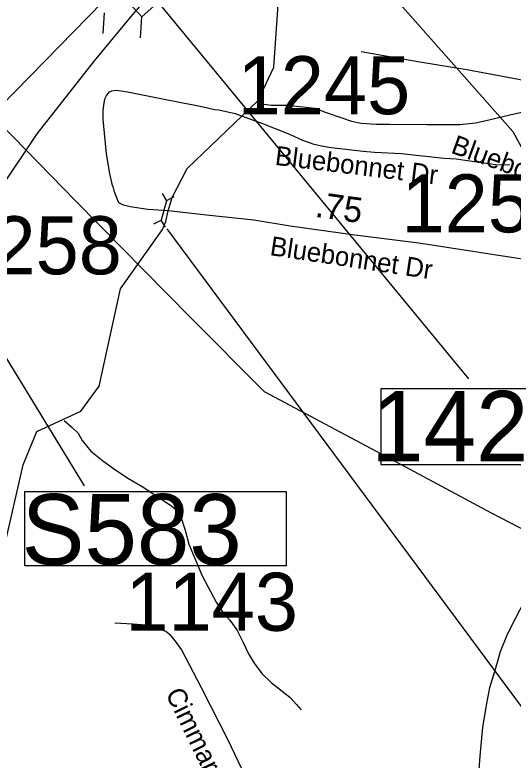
# Model space of a CAD drawing. Extents: x 1662474 to 1856135, y 779280 to 917889.
# Drawn here: x 1737803 to 1740276, y 810813 to 814512 of the extents above; entities that cross this region are included whole.
import ezdxf

# ---------------------------------------------------------------- set-up
doc = ezdxf.new("R2010")
doc.units = 0
for name, color, linetype in [('Cogo Default Point CELL', 7, 'Continuous'), ('Exist Hydrographic Misc Water Feature', 7, 'Continuous'), ('Exist Road Non-System Structure Pipe CELL', 7, 'Continuous'), ('Exist Road Non-System Type 51', 7, 'Continuous'), ('Exist Road Non-System Type 51 Label', 7, 'Continuous'), ('Exist Road Primary Interstate Divided Center Attributed', 7, 'Continuous'), ('Exist Road Primary Interstate Structure Ovrhead Sign CELL', 7, 'Continuous'), ('Exist Road Primary Interstate Structure Standard Bridge CELL', 7, 'Continuous'), ('Exist Road Primary Interstate Structure Standard Bridge Number Label', 7, 'Continuous'), ('Exist Road Secondary Type 51 Attributed', 7, 'Continuous'), ('Exist Road Secondary Type 51 Label', 7, 'Continuous'), ('Exist Utilities Electrical Transmission Line', 7, 'Continuous'), ('Prop DGN Element Guardrail', 7, 'Continuous'), ('Prop Paved Shoulder', 7, 'Continuous')]:
    doc.layers.add(name, color=color, linetype=linetype)

msp = doc.modelspace()

# ---------------------------------------------------------------- linework, layer by layer
at = {"layer": 'Exist Hydrographic Misc Water Feature'}
for points in [[(1736757.7, 809481.8), (1736858.6, 809522.4), (1737368.6, 810568.9), (1737573.6, 811106.4), (1737843.7, 812279.2), (1737911.8, 812445.2), (1738129.7, 812545.8), (1738221.6, 812668.7), (1738326.8, 813152.3), (1738534.8, 813446.8), (1738551.8, 813486.4), (1738563.1, 813539.2), (1738582.9, 813606.1), (1738657.7, 813749.6), (1739010.6, 814087), (1739087.7, 814252.8), (1739116.6, 814659.3), (1739184.7, 814808.9), (1739310.6, 814924.4), (1739628.7, 815105), (1740172.7, 815274.5), (1740314.8, 815399.7)], [(1739004.7, 814073.8), (1739074.6, 814065.1), (1739156.6, 814064.4), (1739292.4, 814049.1), (1739348.4, 814028.5), (1739426.1, 814001.8), (1739474, 813985.3), (1739521.8, 813974.9), (1739595.8, 813970.2), (1739661.9, 813969.5), (1739849.9, 813967.7), (1740011.9, 813968.2), (1740090, 813977.5), (1740142.3, 813989), (1740212.4, 814004.4), (1740266.6, 814017.9), (1740364.8, 814038.9), (1740406.8, 814044.5), (1740477, 814051.8), (1740615.2, 814072.6), (1740665.2, 814082), (1740723.2, 814085.5)], [(1738047.5, 812498.4), (1738085.2, 812466), (1738116.8, 812435.8), (1738136.5, 812399.5), (1738180, 812347.1), (1738237.6, 812300.6), (1738299.1, 812256), (1738366.8, 812211.3), (1738434.4, 812170.7), (1738579.6, 812075.3), (1738603.4, 812055), (1738623.3, 812030.8), (1738648.5, 811954.6), (1738665.7, 811884.4), (1738732.4, 811727.7), (1738801.1, 811597), (1738836.5, 811544.6), (1738870.4, 811508.3), (1738903.8, 811460), (1738935.2, 811397.7), (1738962.6, 811341.4), (1738990.3, 811295.1), (1739027.9, 811242.7), (1739075.4, 811198.3), (1739128.9, 811155.7), (1739166.9, 811125.4), (1739200.5, 811089.1), (1739224.3, 811062.8)]]:
    msp.add_lwpolyline(points, dxfattribs=at)
at = {"layer": 'Exist Road Non-System Structure Pipe CELL'}
for p, q in [((1738534.1, 813625.3), (1738555.6, 813589.7)), ((1738592.4, 813609.3), (1738555.6, 813589.7)), ((1738555.6, 813589.7), (1738529.3, 813494.1)), ((1738492.6, 813474.5), (1738529.3, 813494.1)), ((1738550.9, 813458.4), (1738529.3, 813494.1))]:
    msp.add_line(p, q, dxfattribs=at)
at = {"layer": 'Exist Road Non-System Type 51'}
msp.add_lwpolyline([(1738814.3, 814041.5), (1738896.8, 814022.4), (1739032.7, 813974), (1739166.5, 813920.1), (1739229.9, 813890.5), (1739253.7, 813882.2), (1739281.7, 813872.1), (1739325.5, 813861.7), (1739373.6, 813853.5), (1739531.4, 813836.1), (1739587.5, 813831.7), (1739721.3, 813824.7), (1739932.3, 813801.8), (1739993.3, 813797.4), (1740062.1, 813788.7), (1740188.9, 813769.2), (1740260.2, 813768.1)], dxfattribs=at)
at = {"layer": 'Exist Road Primary Interstate Divided Center Attributed'}
for points in [[(1738280.8, 814617.7), (1738239.8, 814576.7), (1737733.1, 814059), (1737408.1, 813641.6), (1737334.4, 813537.1), (1737222.5, 813372.5)], [(1735507.6, 806511.1), (1735560.9, 806651), (1735688.4, 807114), (1735922.1, 807963.5), (1736136.8, 808780.9), (1736335.3, 809516.4), (1736486.5, 810074.7), (1736688, 810817), (1736962.5, 811815.2), (1737084.6, 812265.7), (1737151.1, 812468.3), (1737242.3, 812702.5), (1737417.3, 813106.2), (1737544.3, 813346), (1737717.7, 813632.3), (1737913.6, 813922.3), (1738197.2, 814284.7), (1738387.5, 814514.3), (1738424.7, 814555.1), (1738463.3, 814598)]]:
    msp.add_lwpolyline(points, dxfattribs=at)
at = {"layer": 'Exist Road Primary Interstate Structure Ovrhead Sign CELL'}
msp.add_line((1736850.1, 814293.3), (1738147.1, 812174.8), dxfattribs=at)
msp.add_lwpolyline([(1739232.6, 815113.3), (1740274.9, 813933.9), (1741378.5, 811901.2)], dxfattribs=at)
msp.add_lwpolyline([(1737851.9, 812146.2), (1739149.8, 812146.2), (1739149.8, 811777.6), (1737851.9, 811777.6)], close=True, dxfattribs=at)
at = {"layer": 'Exist Road Primary Interstate Structure Standard Bridge CELL'}
for p, q in [((1738240, 814420.7), (1738247.6, 814523.3)), ((1738427, 814399.4), (1738432.3, 814502.1))]:
    msp.add_line(p, q, dxfattribs=at)
msp.add_lwpolyline([(1738361.8, 814580.3), (1738529.3, 814731.2), (1738599.7, 814653), (1738432.3, 814502.1)], close=True, dxfattribs=at)
at = {"layer": 'Exist Road Primary Interstate Structure Standard Bridge Number Label'}
msp.add_line((1738523.1, 814562), (1740054.5, 812705.3), dxfattribs=at)
msp.add_lwpolyline([(1740485.6, 812655.7), (1739619.1, 812655.7), (1739619.1, 812280), (1740485.6, 812280)], close=True, dxfattribs=at)
at = {"layer": 'Exist Road Secondary Type 51 Attributed'}
for points in [[(1741709.8, 813834.3), (1741663.1, 813870.8), (1741625.1, 813898.6), (1741582.7, 813926.3), (1741544, 813946.8), (1741500.2, 813965), (1741456.2, 813983.7), (1741409.5, 813993.9), (1741325.4, 814009.9), (1741033.4, 814051.9), (1740807.1, 814093.5), (1740593.1, 814138.1), (1740303.6, 814192), (1740046.1, 814239.9), (1739812.4, 814278.2), (1739521.4, 814329.1)], [(1740377.1, 813291.6), (1740247.1, 813312), (1739808.2, 813378.6), (1739489.8, 813419.6), (1739169, 813464.1), (1738989.6, 813494.1), (1738753.2, 813518.9), (1738563.1, 813539.2), (1738462.6, 813545.8), (1738374.1, 813560.5), (1738341.6, 813567.9), (1738319.1, 813580.1), (1738304.9, 813612.8), (1738297.8, 813633.6), (1738292.2, 813654.6), (1738287.2, 813666.3), (1738273.9, 813724.6), (1738257.6, 813822), (1738247.3, 813925.1), (1738241.4, 813994.4), (1738241.4, 814040), (1738247.3, 814085.7), (1738250.5, 814099.6), (1738255.2, 814108.4), (1738266.4, 814122.6), (1738272.3, 814129.9), (1738284.3, 814135.6), (1738306.3, 814138.8), (1738318.8, 814137.4), (1738362.3, 814131.4), (1738536.1, 814096.4), (1738636.5, 814075.5), (1738688.7, 814066.1), (1738723.2, 814059.3), (1738795.1, 814043), (1738814.3, 814041.5)], [(1740074.2, 810325.9), (1740097.3, 810633.8), (1740112.7, 810832.4), (1740126.5, 810977.1), (1740146.5, 811094.2), (1740160.4, 811174.2), (1740188.1, 811265.1), (1740214.3, 811352.8), (1740248.2, 811439), (1740289.7, 811519.1), (1740352.9, 811640.7), (1740543.7, 812007.3), (1740747.6, 812408.1), (1740874, 812657.2), (1740973.4, 812848.9), (1741087.2, 813045.3), (1741167.9, 813157), (1741248.6, 813250.1), (1741314.7, 813339.8)], [(1740074.2, 810325.9), (1739395.7, 810365.9), (1739187.6, 810382.4), (1739164.9, 810384.3), (1739140.2, 810392.5), (1739121.6, 810409), (1739096.9, 810437.9), (1739008.2, 810602.8), (1738861.7, 810912), (1738729.7, 811171.7), (1738629.9, 811362.5), (1738605.1, 811397.6), (1738578.3, 811430.5), (1738551.5, 811451.2), (1738476.4, 811482.1), (1738387.7, 811488.3), (1738299, 811492.4)]]:
    msp.add_lwpolyline(points, dxfattribs=at)
at = {"layer": 'Exist Utilities Electrical Transmission Line'}
msp.add_lwpolyline([(1733004.3, 818758.3), (1733645.3, 818111.8), (1734089, 817660.3), (1734317.5, 817435.4), (1734757.4, 816987.6), (1735147.6, 816594.3), (1735555.9, 816177.3), (1735962.2, 815767.9), (1736241.9, 815480.3), (1736581, 815130), (1736993.1, 814718.6), (1737419, 814291.1), (1738105.1, 813588.2), (1738673.1, 813012.7), (1739039.7, 812642.2), (1739695, 812293.4), (1740167.1, 812040.9), (1740576.4, 811829.4), (1741169.3, 811496.7), (1741843.4, 811123.8), (1742162.5, 810949.6), (1742398.9, 810822.7)], dxfattribs=at)
at = {"layer": 'Prop Paved Shoulder'}
msp.add_line((1738557.6, 813451.1), (1740539.7, 810776), dxfattribs=at)

# ---------------------------------------------------------------- texts
at = {"layer": 'Cogo Default Point CELL'}
for s, p in [('1245', (1738908.5, 814019.5)), ('1257', (1739722, 813432.9)), ('1258', (1737477, 813224.8)), ('1143', (1738351.4, 811455.1))]:
    msp.add_text(s, height=288, dxfattribs=at).set_placement(p)
at = {"layer": 'Exist Road Non-System Type 51 Label'}
msp.add_text('Bluebonnet Dr', height=95, rotation=353.0725, dxfattribs=at).set_placement((1739090.6, 813768.3))
at = {"layer": 'Exist Road Primary Interstate Structure Ovrhead Sign CELL'}
msp.add_text('S583', height=350, dxfattribs=at).set_placement((1737835.8, 811783.7))
at = {"layer": 'Exist Road Primary Interstate Structure Standard Bridge Number Label'}
msp.add_text('142', height=350, dxfattribs=at).set_placement((1739571.7, 812295.6))
at = {"layer": 'Exist Road Secondary Type 51 Label'}
for s, rotation, p in [('Bluebonnet Dr', 340.1457, (1739962.4, 813829)), ('Bluebonnet Dr', 351.462, (1739065, 813320.4)), ('Cimmaron Ct', 295.9739, (1738548.3, 811144.2))]:
    msp.add_text(s, height=95, rotation=rotation, dxfattribs=at).set_placement(p)
at = {"layer": 'Prop DGN Element Guardrail'}
msp.add_text('.75', height=125, rotation=352.0983, dxfattribs=at).set_placement((1739289, 813510.6))

doc.saveas('drawing.dxf')
